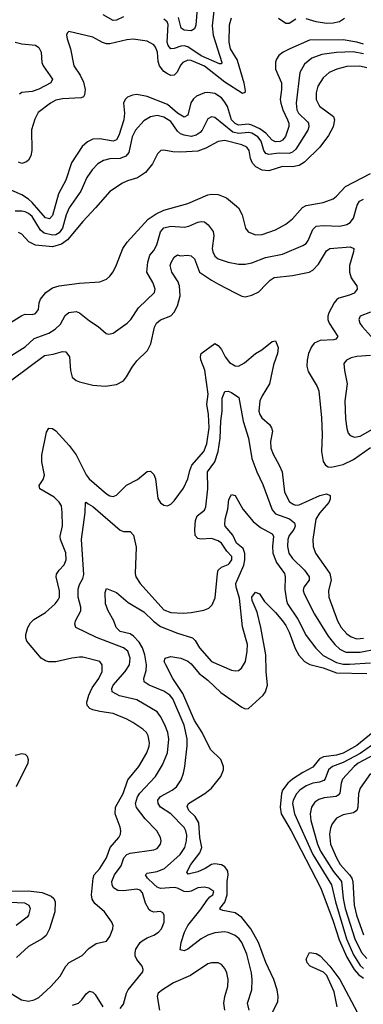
# Model space of a CAD drawing. Header units: inches. Extents: x 1308407 to 1441228, y 959628 to 1036311.
# Tile 670 of 729: x 1423417 to 1425448, y 1005744 to 1011562. Entities that reach past the tile are written whole.
import ezdxf

# ---------------------------------------------------------------- set-up
doc = ezdxf.new("R2010")
doc.units = ezdxf.units.IN
doc.header["$MEASUREMENT"] = 0
doc.layers.add('B4020', color=7, linetype='Continuous')
doc.layers.add('B4021', color=7, linetype='Continuous')

msp = doc.modelspace()

# ---------------------------------------------------------------- linework, layer by layer
at = {"layer": 'B4020', "color": 5}
for points, elevation in [([(1423198.2, 1010000), (1423180.6, 1009890), (1423172, 1009752), (1423180.5, 1009730), (1423193.8, 1009713.8), (1423210, 1009703.8), (1423230, 1009704.9), (1423350, 1009765.7), (1423430, 1009814.9), (1423450, 1009822), (1423490, 1009820.9), (1423510, 1009826.3), (1423528, 1009850), (1423532.8, 1009890), (1423540.3, 1009910), (1423571.7, 1009950), (1423610, 1009978.6), (1423650, 1009990.2), (1423725.5, 1010000)], 2860), ([(1423370, 1009579.4), (1423450, 1009630.1), (1423502.5, 1009677.5), (1423589.7, 1009710), (1423627, 1009733), (1423657.5, 1009762.5), (1423686.2, 1009813.8), (1423708.1, 1009831.9), (1423750, 1009837.7), (1423770, 1009830.2), (1423830, 1009783.2), (1423881.6, 1009750), (1423928.8, 1009708.8), (1423944.7, 1009704.7), (1423970, 1009710.4), (1424053.3, 1009770), (1424073.7, 1009790), (1424120, 1009860), (1424214.5, 1009950), (1424216.9, 1009970), (1424207.8, 1010000)], 2840), ([(1423370, 1009434), (1423562.9, 1009577.2), (1423614.5, 1009585.5), (1423670, 1009602.4), (1423690, 1009600.3), (1423710.8, 1009570.8), (1423717.5, 1009490), (1423727.5, 1009450), (1423750, 1009430.2), (1423770, 1009422.2), (1423850, 1009402.2), (1423922.9, 1009397.1), (1423990, 1009407.6), (1424030, 1009428.7), (1424048.9, 1009451.1), (1424082, 1009510), (1424110, 1009546), (1424173, 1009607), (1424192.9, 1009647.1), (1424213.8, 1009746.2), (1424225.2, 1009770), (1424250, 1009788.7), (1424310, 1009812.8), (1424330, 1009834), (1424350, 1009871.1), (1424365.2, 1009930), (1424361.9, 1009990), (1424358.2, 1010000)], 2820), ([(1424593.2, 1010000), (1424690, 1009947.5), (1424730, 1009927.9), (1424750, 1009924), (1424790, 1009934.4), (1424830, 1009955), (1424874.7, 1010000)], 2820), ([(1425402.4, 1010000), (1425409.2, 1009990), (1425411.1, 1009970), (1425393.5, 1009946.5), (1425366.4, 1009933.6), (1425304.1, 1009915.9), (1425291.1, 1009908.9), (1425276.1, 1009890), (1425245.3, 1009830), (1425239.2, 1009810), (1425239.5, 1009790), (1425247.3, 1009770), (1425298.6, 1009690), (1425285.5, 1009674.5), (1425273.4, 1009670), (1425192.8, 1009667.2), (1425158.4, 1009650), (1425141.6, 1009630), (1425124.1, 1009590), (1425116.1, 1009550), (1425114.8, 1009514.8), (1425123, 1009483), (1425175.5, 1009395.5), (1425185, 1009370), (1425201.6, 1009210), (1425205.3, 1009110), (1425201.1, 1009010), (1425211.6, 1008951.6), (1425224, 1008930), (1425240.6, 1008920.6), (1425258.2, 1008918.2), (1425330, 1008934.2), (1425390, 1008963), (1425490, 1009034.5)], 2820), ([(1425490, 1009833.3), (1425430.6, 1009810), (1425422, 1009790), (1425427.2, 1009770), (1425441.7, 1009750), (1425494.5, 1009690)], 2840), ([(1423330.2, 1005830.2), (1423428.2, 1005770), (1423470, 1005763.2), (1423502.7, 1005770), (1423530, 1005784.7), (1423602, 1005850), (1423656.9, 1005910), (1423690.6, 1005969.4), (1423709.1, 1005990.9), (1423787.1, 1006032.9), (1423826.6, 1006073.4), (1423870, 1006103.7), (1423930, 1006116.4), (1423950, 1006144.9), (1423968, 1006190), (1423969.6, 1006210), (1423962.4, 1006230), (1423918.3, 1006290), (1423860.5, 1006340.5), (1423844.7, 1006364.7), (1423841.6, 1006390), (1423851.7, 1006490), (1423858.2, 1006510), (1423890, 1006546.5), (1423930, 1006609.2), (1423952.5, 1006670), (1424002.5, 1006730), (1424012.3, 1006750), (1424015.4, 1006770), (1424011.4, 1006790), (1423981.5, 1006870), (1423984.2, 1006910), (1424028.9, 1006990), (1424057.1, 1007070), (1424121, 1007150), (1424168.4, 1007230), (1424182.7, 1007270), (1424184.1, 1007290), (1424177.3, 1007330), (1424166, 1007350), (1424144.7, 1007370), (1424085.1, 1007410), (1424049.7, 1007430), (1423970, 1007463.2), (1423890, 1007474), (1423850, 1007484.1), (1423832.4, 1007492.4), (1423816.8, 1007510), (1423814.1, 1007530), (1423825.4, 1007570), (1423846.3, 1007613.7), (1423885.6, 1007670), (1423904.5, 1007710), (1423904.2, 1007750), (1423890, 1007769.5), (1423790, 1007794.6), (1423770, 1007794.8), (1423726, 1007790), (1423630, 1007767.1), (1423590, 1007768.8), (1423570, 1007774.6), (1423544.7, 1007790), (1423458.4, 1007890), (1423452.5, 1007910), (1423453.2, 1007930), (1423464.2, 1007970), (1423480.9, 1007999.1), (1423501.2, 1008018.8), (1423570, 1008060.2), (1423625.8, 1008110), (1423645.4, 1008134.6), (1423651.7, 1008150), (1423652.2, 1008187.8), (1423632.7, 1008270), (1423634.7, 1008285.3), (1423649.8, 1008310), (1423679, 1008341), (1423691.5, 1008370), (1423690, 1008411.8), (1423657.8, 1008490), (1423657.1, 1008510), (1423669.4, 1008570.6), (1423668.8, 1008650), (1423663.2, 1008690), (1423650.8, 1008710.8), (1423620.5, 1008740.5), (1423536.9, 1008790), (1423531.3, 1008810), (1423555.2, 1008844.8), (1423563.8, 1008870), (1423548.4, 1008950), (1423548.2, 1008990), (1423575, 1009124.9), (1423590, 1009148.5), (1423610, 1009146.3), (1423630, 1009132.9), (1423710, 1009045.8), (1423750.1, 1008990.1), (1423810, 1008873.6), (1423827.5, 1008850), (1423930, 1008760.2), (1423950, 1008749.2), (1423970, 1008745.3), (1423990, 1008751.8), (1424047.7, 1008812.3), (1424113.9, 1008846.1), (1424170, 1008891.8), (1424190, 1008894), (1424210, 1008874.4), (1424219.7, 1008850), (1424233.3, 1008733.3), (1424250, 1008707.3), (1424270, 1008693.4), (1424290, 1008690.5), (1424310, 1008699.3), (1424330, 1008719.3), (1424385.6, 1008794.4), (1424411.7, 1008848.3), (1424422.3, 1008897.7), (1424434.7, 1008930), (1424506.2, 1009010), (1424523.7, 1009056.3), (1424537.3, 1009150), (1424533.4, 1009230), (1424522.6, 1009290), (1424530.3, 1009350), (1424511.4, 1009491.4), (1424488, 1009552), (1424485.6, 1009570), (1424490, 1009590.2), (1424570, 1009648.5), (1424590, 1009637.4), (1424610, 1009613.1), (1424630.8, 1009570), (1424656.8, 1009536.8), (1424690, 1009517.2), (1424710, 1009515.9), (1424746.3, 1009533.7), (1424810, 1009589.2), (1424847.7, 1009612.3), (1424910, 1009660.4), (1424930, 1009664), (1424944.8, 1009624.8), (1424941.1, 1009590), (1424916.4, 1009523.6), (1424894.4, 1009410), (1424850, 1009339.8), (1424837.4, 1009310), (1424831.5, 1009250), (1424836.8, 1009230), (1424849.3, 1009210), (1424894, 1009170), (1424906.5, 1009150), (1424911, 1009130), (1424900.2, 1009070), (1424902.3, 1009030), (1424915.2, 1008995.2), (1424951.8, 1008930), (1424968.1, 1008890), (1424982.9, 1008770), (1425012.9, 1008712.9), (1425037.1, 1008697.1), (1425050, 1008693.4), (1425070, 1008695.6), (1425191.4, 1008751.4), (1425230, 1008760.4), (1425252.5, 1008750), (1425252.1, 1008730), (1425243.7, 1008710), (1425190, 1008646.3), (1425167.9, 1008610), (1425150.2, 1008490.2), (1425151.2, 1008450), (1425166.4, 1008410), (1425250.7, 1008290), (1425257.5, 1008250), (1425243.3, 1008190), (1425243.9, 1008150), (1425295.7, 1008010), (1425318, 1007970), (1425350, 1007933.7), (1425376.5, 1007916.5), (1425410, 1007904.3), (1425450, 1007906.8)], 2780), ([(1425490, 1009577.5), (1425410, 1009572.8), (1425376.3, 1009563.7), (1425348.2, 1009550), (1425333.7, 1009530), (1425336.5, 1009490), (1425353.8, 1009410), (1425339.1, 1009310), (1425343, 1009203), (1425350, 1009146), (1425359.2, 1009119.2), (1425370, 1009105.7), (1425396.4, 1009096.4), (1425430, 1009100.5), (1425530, 1009158.9)], 2840), ([(1424010, 1005719.7), (1424030, 1005744.2), (1424049, 1005810), (1424059, 1005830), (1424144.1, 1005935.9), (1424147.2, 1005950), (1424140.9, 1005970), (1424108.6, 1006008.6), (1424099.8, 1006030), (1424098.9, 1006050), (1424104.4, 1006070), (1424128.8, 1006110), (1424140.2, 1006119.8), (1424170, 1006136.9), (1424210, 1006151.8), (1424237.6, 1006170), (1424255.4, 1006190), (1424271.8, 1006230), (1424272, 1006270), (1424264, 1006284), (1424250, 1006292.4), (1424210, 1006288.4), (1424190, 1006295.6), (1424183.2, 1006303.2), (1424161.3, 1006341.3), (1424143.3, 1006403.3), (1424130, 1006418), (1424110, 1006425), (1424030, 1006414.2), (1423997.3, 1006417.3), (1423972.1, 1006432.1), (1423963.2, 1006450), (1423962.2, 1006470), (1423978.3, 1006510), (1424017.3, 1006562.7), (1424031.9, 1006610), (1424049.8, 1006630), (1424070, 1006636.4), (1424210, 1006656.5), (1424230, 1006665.7), (1424249.7, 1006690), (1424253.3, 1006710), (1424248.6, 1006730), (1424227.4, 1006770), (1424159.4, 1006839.4), (1424107.4, 1006907.4), (1424101.6, 1006930), (1424113.4, 1006970), (1424127.4, 1006992.6), (1424219.8, 1007090), (1424260.9, 1007159.1), (1424290.4, 1007230), (1424299.1, 1007310), (1424292.7, 1007350), (1424275.2, 1007395.2), (1424250, 1007445.1), (1424230, 1007471.8), (1424110, 1007543.9), (1424006.7, 1007566.7), (1423963.5, 1007590), (1423961.4, 1007610), (1423969.9, 1007630), (1424040.6, 1007710), (1424066, 1007750), (1424070.5, 1007790), (1424056.3, 1007830), (1424030.2, 1007850.2), (1423871, 1007911), (1423748.2, 1007970), (1423742.7, 1007990), (1423746.8, 1008010), (1423778, 1008070), (1423778.5, 1008090), (1423762.8, 1008150), (1423762.5, 1008197.5), (1423770, 1008224.4), (1423790, 1008259.3), (1423795.8, 1008284.2), (1423782.3, 1008490), (1423803.9, 1008650), (1423806.6, 1008710), (1423810, 1008712.2), (1423820.9, 1008700.9), (1423850, 1008685.3), (1424010, 1008544.9), (1424030, 1008538.9), (1424070, 1008537.6), (1424090, 1008517.1), (1424106.2, 1008446.2), (1424100.2, 1008290), (1424103.8, 1008270), (1424129.3, 1008230), (1424270, 1008075.4), (1424310, 1008058.6), (1424383.8, 1008056.2), (1424430, 1008059.7), (1424506.2, 1008073.8), (1424535.2, 1008084.8), (1424554.8, 1008105.2), (1424573.1, 1008146.9), (1424585.8, 1008290), (1424591.1, 1008308.9), (1424610, 1008327.3), (1424650, 1008342.8), (1424658, 1008350), (1424671.2, 1008370), (1424670.6, 1008390), (1424641, 1008421), (1424610.5, 1008470), (1424590, 1008483.4), (1424550, 1008497), (1424490, 1008491.9), (1424470, 1008495.9), (1424453.4, 1008513.4), (1424451.7, 1008550), (1424456.4, 1008603.6), (1424466, 1008630), (1424510, 1008664.9), (1424517, 1008683), (1424528.8, 1008790), (1424528.1, 1008890), (1424569.9, 1008950.1), (1424590.7, 1009010), (1424603, 1009090), (1424606.1, 1009190), (1424613.6, 1009250), (1424613.8, 1009326.2), (1424630, 1009365.5), (1424650, 1009368), (1424670, 1009359.5), (1424712, 1009330), (1424737.7, 1009190), (1424769.5, 1009089.5), (1424789.4, 1008970), (1424818.7, 1008890), (1424855, 1008815), (1424910, 1008665.8), (1424930, 1008641.6), (1425012.9, 1008612.9), (1425041.2, 1008590), (1425045.2, 1008570), (1425037.4, 1008550), (1425010, 1008514.6), (1425002.1, 1008490), (1424999.9, 1008450), (1425008, 1008410), (1425030, 1008377.7), (1425100.9, 1008310), (1425128.6, 1008270), (1425127.5, 1008250), (1425096.5, 1008210), (1425093.7, 1008190), (1425099, 1008170), (1425160.1, 1008050), (1425240.1, 1007920.1), (1425279.1, 1007870), (1425310, 1007842.9), (1425344.8, 1007824.8), (1425430, 1007824.2), (1425530, 1007845.5)], 2760), ([(1424774.5, 1005710), (1424764.3, 1005750), (1424789.1, 1005830), (1424791.8, 1005888.2), (1424788.2, 1005930), (1424759.9, 1006039.9), (1424730, 1006109.7), (1424714.6, 1006130), (1424690, 1006150.6), (1424650, 1006169.1), (1424628, 1006172), (1424570, 1006166.8), (1424530, 1006152.6), (1424488.8, 1006131.2), (1424410, 1006069.8), (1424390, 1006060.4), (1424366.6, 1006066.6), (1424371.6, 1006110), (1424391.2, 1006170), (1424410.5, 1006210), (1424490, 1006308.1), (1424522.3, 1006357.7), (1424540.6, 1006379.4), (1424558, 1006390), (1424565.6, 1006410), (1424535.1, 1006430), (1424510, 1006436.8), (1424470, 1006432.5), (1424430, 1006413.6), (1424410, 1006409.1), (1424390, 1006410.5), (1424350, 1006429.9), (1424330, 1006434.6), (1424250, 1006428.3), (1424230, 1006435.8), (1424210, 1006453.8), (1424172.3, 1006490), (1424161, 1006510), (1424170, 1006518.5), (1424230, 1006528), (1424272.9, 1006547.1), (1424365.7, 1006630), (1424393.6, 1006670), (1424402.9, 1006710), (1424404.3, 1006744.3), (1424399.4, 1006770), (1424390, 1006788.8), (1424310, 1006868.7), (1424249.8, 1006910), (1424234.8, 1006930), (1424234, 1006950), (1424250, 1006972.8), (1424318.7, 1007010), (1424344.8, 1007030), (1424370.6, 1007070), (1424386, 1007110), (1424393.8, 1007150), (1424407.8, 1007272.2), (1424408, 1007312), (1424390, 1007393.3), (1424322.4, 1007550), (1424304.9, 1007570), (1424270, 1007594.9), (1424182.2, 1007630), (1424152.9, 1007650), (1424149.9, 1007670), (1424164.3, 1007715.7), (1424166.8, 1007750), (1424157.1, 1007810), (1424143.5, 1007850), (1424123.5, 1007883.5), (1424090, 1007919.9), (1424070, 1007933.1), (1424010, 1007946.8), (1423986.6, 1007970), (1423974, 1008010), (1423940.3, 1008070), (1423924.8, 1008110), (1423922, 1008178), (1423930, 1008200.7), (1423990, 1008178), (1424059.2, 1008119.2), (1424150, 1008063.2), (1424207.7, 1008007.7), (1424250, 1007976.9), (1424350, 1007937.5), (1424438.5, 1007910), (1424454.7, 1007894.7), (1424479.8, 1007850), (1424550.3, 1007770), (1424670, 1007718), (1424690, 1007714), (1424710, 1007717.4), (1424729, 1007731), (1424752.3, 1007770), (1424762.4, 1007830), (1424763.2, 1007870), (1424734, 1007974), (1424716.3, 1008143.7), (1424696.6, 1008210), (1424695.3, 1008230), (1424741.1, 1008338.9), (1424747.8, 1008370), (1424748.5, 1008408.5), (1424737.1, 1008437.1), (1424698, 1008470), (1424676.5, 1008516.5), (1424632.3, 1008570), (1424630, 1008579.3), (1424630.7, 1008610), (1424648.4, 1008670), (1424652.7, 1008727.3), (1424670, 1008757.1), (1424690, 1008750.4), (1424736.1, 1008670), (1424797.9, 1008597.9), (1424841.4, 1008561.4), (1424910, 1008524.4), (1424916.9, 1008510), (1424910.6, 1008449.4), (1424912.8, 1008410), (1424935.3, 1008355.3), (1424982.2, 1008290), (1424987.3, 1008270), (1424985.3, 1008194.7), (1424993.8, 1008130), (1425001, 1008110), (1425060.8, 1008020.8), (1425110, 1007923.2), (1425168.4, 1007848.4), (1425210, 1007806), (1425290, 1007764.2), (1425330, 1007754.8), (1425366.4, 1007753.6), (1425490, 1007762.2)], 2740), ([(1424907.1, 1005690), (1424942, 1005758), (1424944.5, 1005790), (1424938.5, 1005830), (1424919.6, 1005890), (1424871.8, 1005991.8), (1424829.1, 1006110), (1424782.8, 1006190), (1424730, 1006256.7), (1424690, 1006283.8), (1424617.8, 1006297.8), (1424603.7, 1006303.7), (1424600.4, 1006310), (1424630, 1006347.2), (1424644.4, 1006390), (1424643, 1006470), (1424648.6, 1006510), (1424647.3, 1006530), (1424641.4, 1006541.4), (1424630, 1006555.8), (1424610, 1006567.5), (1424570, 1006574.2), (1424550, 1006569.9), (1424513.9, 1006546.1), (1424470, 1006526.5), (1424412.8, 1006512.8), (1424404.5, 1006524.5), (1424428.6, 1006570), (1424481.5, 1006638.5), (1424492.9, 1006670), (1424482.3, 1006730), (1424475.5, 1006815.5), (1424454, 1006854), (1424416.8, 1006890), (1424407.8, 1006912.2), (1424415.3, 1006930), (1424510.9, 1006990), (1424550, 1007022.2), (1424606.6, 1007090), (1424622.5, 1007130), (1424622.5, 1007150), (1424605.8, 1007190), (1424545.7, 1007250), (1424496.2, 1007350), (1424450, 1007420.3), (1424381, 1007581), (1424321.8, 1007670), (1424280.5, 1007750), (1424272, 1007770), (1424277.2, 1007790), (1424310, 1007800.3), (1424370, 1007789), (1424410, 1007771.3), (1424430, 1007756.1), (1424478.6, 1007698.6), (1424530, 1007659), (1424605.9, 1007585.9), (1424730, 1007500.2), (1424750, 1007490.2), (1424770, 1007492.9), (1424855.8, 1007570), (1424870, 1007590.2), (1424882.7, 1007630), (1424873.3, 1007710), (1424872, 1007810), (1424843.2, 1007970), (1424821.4, 1008061.4), (1424791.1, 1008130), (1424790, 1008150.8), (1424810, 1008179.3), (1424834.4, 1008170), (1424864.6, 1008124.6), (1424930, 1008060.2), (1424970, 1008010.2), (1424990, 1007982.3), (1425010, 1007942.2), (1425046, 1007846), (1425066.3, 1007806.3), (1425099.7, 1007770), (1425131.5, 1007751.5), (1425210, 1007733), (1425290, 1007703.7), (1425470, 1007699.6)], 2720), ([(1425507.4, 1007352.6), (1425410, 1007273.5), (1425330, 1007229.1), (1425290, 1007216.5), (1425213.5, 1007206.5), (1425190, 1007195.4), (1425150, 1007145.4), (1425090, 1007114.1), (1425030, 1007074.9), (1425001.8, 1007050), (1424970, 1007009.2), (1424964.2, 1006990), (1424956.2, 1006910), (1424961.8, 1006870), (1425021.2, 1006770), (1425197.4, 1006430), (1425270, 1006236.3), (1425304.9, 1006124.9), (1425350, 1006023.3), (1425393.6, 1005950), (1425420.4, 1005920.4), (1425450, 1005897.8)], 2720), ([(1425530, 1007297.4), (1425430, 1007225.6), (1425330, 1007173.1), (1425265.2, 1007150), (1425242.7, 1007130), (1425223, 1007077), (1425214, 1007066), (1425190, 1007056.4), (1425150, 1007049.9), (1425110, 1007034.2), (1425072.6, 1007010), (1425052.6, 1006987.4), (1425034.6, 1006950), (1425030.6, 1006930), (1425041.2, 1006870), (1425149.5, 1006630), (1425259.7, 1006450), (1425283, 1006350), (1425348.1, 1006131.9), (1425390, 1006036.5), (1425430, 1005972.9), (1425450, 1005955.5)], 2740), ([(1423390, 1007215.8), (1423430, 1007226), (1423450, 1007221.6), (1423461.6, 1007210), (1423467.3, 1007190), (1423465.8, 1007170), (1423396.4, 1007030)], 2780), ([(1425510, 1007217.5), (1425418.4, 1007170), (1425394.6, 1007150), (1425325.5, 1007074.5), (1425316.8, 1007050), (1425310, 1006991.8), (1425299.9, 1006980.1), (1425287.2, 1006972.8), (1425216.6, 1006963.4), (1425186.1, 1006953.9), (1425162.3, 1006937.7), (1425142, 1006910), (1425133.3, 1006870), (1425137.4, 1006830), (1425177.8, 1006690), (1425195.5, 1006650), (1425269.1, 1006530), (1425318.8, 1006470), (1425329.8, 1006370), (1425341.3, 1006310), (1425397.2, 1006130), (1425438.5, 1006050), (1425470, 1006014)], 2760), ([(1425490, 1007108), (1425430, 1007020.4), (1425420.1, 1006990), (1425415.6, 1006910), (1425410.1, 1006889.9), (1425390, 1006874.6), (1425330, 1006862.9), (1425290, 1006843.1), (1425264.1, 1006810), (1425254.5, 1006785.5), (1425248.9, 1006750), (1425253.7, 1006690), (1425288.9, 1006610), (1425310.9, 1006570), (1425367.3, 1006510), (1425380.3, 1006490), (1425385.4, 1006470), (1425393.7, 1006330), (1425407.1, 1006270), (1425450, 1006154.8)], 2780), ([(1423370, 1006412.4), (1423470, 1006414.8), (1423550, 1006405.2), (1423603.9, 1006383.9), (1423619.7, 1006370), (1423626, 1006350), (1423624.5, 1006290), (1423594, 1006190), (1423574.3, 1006150), (1423550, 1006130.9), (1423470, 1006086.4), (1423398.3, 1006021.6)], 2780), ([(1423270, 1006350.8), (1423444.6, 1006344.6), (1423471, 1006330), (1423478.5, 1006310), (1423469.6, 1006270.4), (1423461.6, 1006258.4), (1423397, 1006210)], 2760), ([(1425294.5, 1005730), (1425276.9, 1005816.9), (1425233.6, 1005913.6), (1425213.8, 1005933.8), (1425133.3, 1005970), (1425116.8, 1005990), (1425110.9, 1006010), (1425129.8, 1006050.2), (1425170, 1006044.7), (1425194, 1006030), (1425250, 1005968.5), (1425310, 1005891.2), (1425414.2, 1005694.2)], 2680), ([(1424629.2, 1005709.2), (1424624.5, 1005750), (1424629.2, 1005790.8), (1424646.8, 1005850), (1424649.8, 1005890), (1424641.5, 1005930), (1424630, 1005956.2), (1424610, 1005979.7), (1424590, 1005989.7), (1424550, 1005989.7), (1424530, 1005982.6), (1424425.9, 1005914.1), (1424326.4, 1005870), (1424260.5, 1005830), (1424236.4, 1005810), (1424230.3, 1005789.7), (1424243.7, 1005710)], 2760), ([(1423730, 1005738.9), (1423764.7, 1005750), (1423785.2, 1005770), (1423810, 1005806.9), (1423830, 1005821.5), (1423850, 1005814.9), (1423862.7, 1005802.7), (1423907.6, 1005730)], 2760)]:
    msp.add_lwpolyline(points, dxfattribs=dict(at, elevation=elevation))
at = {"layer": 'B4021', "color": 5}
for points, elevation in [([(1424474.5, 1011730), (1424458.7, 1011530), (1424450.7, 1011509.3), (1424430, 1011497.3), (1424390, 1011501.1), (1424372.3, 1011512.3), (1424356.3, 1011576.3)], 2740), ([(1424566.7, 1011633.2), (1424554.9, 1011525.1), (1424561.6, 1011470), (1424612.2, 1011310), (1424610, 1011302), (1424598.3, 1011301.7), (1424490, 1011349.2), (1424410, 1011402.4), (1424390, 1011407.6), (1424370, 1011406.7), (1424330, 1011392.2), (1424310, 1011389.8), (1424294.2, 1011410), (1424288.3, 1011430), (1424293.9, 1011533.9), (1424289.2, 1011549.3), (1424270, 1011565.3)], 2760), ([(1424668.1, 1011571.9), (1424654.8, 1011530), (1424652.5, 1011430), (1424661.3, 1011390), (1424702.5, 1011322.5), (1424742.9, 1011190), (1424750, 1011142), (1424747.7, 1011132.3), (1424733.2, 1011126.8), (1424630, 1011193.7), (1424510, 1011288.1), (1424430, 1011322.2), (1424410, 1011322.3), (1424380.9, 1011310), (1424367.1, 1011292.9), (1424347.2, 1011252.8), (1424330, 1011234.9), (1424310, 1011232.5), (1424290, 1011241.5), (1424270, 1011255.4), (1424244, 1011290), (1424235.9, 1011315.9), (1424232.6, 1011370), (1424220.3, 1011400.3), (1424210, 1011413.8), (1424170, 1011434.5), (1424087.6, 1011447.6), (1424050, 1011443.7), (1423950, 1011419.5), (1423930, 1011420.2), (1423907.4, 1011427.4), (1423850, 1011458.9), (1423708.3, 1011491.7), (1423696.8, 1011483.2), (1423693, 1011470), (1423697, 1011450), (1423716.9, 1011390), (1423737.5, 1011290), (1423774.6, 1011234.6), (1423794.1, 1011194.1), (1423803.6, 1011150), (1423801.1, 1011118.9), (1423794.1, 1011105.9), (1423779.6, 1011100.4), (1423670, 1011094.8), (1423630, 1011086.8), (1423598.6, 1011070), (1423525.4, 1011014.6), (1423505.7, 1010974.3), (1423487.6, 1010912.4), (1423488.2, 1010790), (1423482.3, 1010757.7), (1423470, 1010732.9), (1423458.2, 1010721.8), (1423430, 1010712.2), (1423410, 1010721.3)], 2780), ([(1424030, 1011578.7), (1423990, 1011559.9), (1423970, 1011557), (1423910.4, 1011590.4)], 2760), ([(1425050, 1011565.6), (1425010, 1011540.5), (1424990, 1011539.5), (1424946.1, 1011570)], 2780), ([(1425338, 1011570), (1425307.2, 1011550), (1425270, 1011541.5), (1425230, 1011538.9), (1425170.5, 1011549.5), (1425110, 1011567.9)], 2780), ([(1425450, 1011417), (1425410, 1011430.5), (1425330, 1011443.7), (1425130, 1011441.4), (1425014, 1011390), (1424973.8, 1011370), (1424948.5, 1011351.5), (1424934.7, 1011330), (1424929.5, 1011310.5), (1424929.4, 1011270), (1424963.8, 1011190), (1424965, 1011150), (1424957.6, 1011090), (1424960.3, 1011070), (1424971.8, 1011030), (1425001.1, 1010970), (1425007.9, 1010950), (1425008.3, 1010931.7), (1424987.8, 1010872.2), (1424970.8, 1010850), (1424956.5, 1010843.5), (1424930, 1010840.5), (1424910, 1010849.9), (1424872.7, 1010892.7), (1424836.9, 1010916.9), (1424790, 1010940), (1424770, 1010944.5), (1424710, 1010939.9), (1424690, 1010948), (1424670, 1010970.5), (1424645, 1011050), (1424630, 1011075.9), (1424610, 1011101.6), (1424570, 1011127.1), (1424530, 1011132.8), (1424510, 1011130.8), (1424462.3, 1011110), (1424445.3, 1011094.7), (1424429.4, 1011070.6), (1424410, 1010998.3), (1424390, 1010986.9), (1424350, 1011009.1), (1424290, 1011060.3), (1424170, 1011108.7), (1424110, 1011119.9), (1424083.2, 1011116.8), (1424055.3, 1011104.7), (1424039.6, 1011090), (1424030.2, 1011070), (1424036.1, 1011010), (1424033.4, 1010970), (1424002.6, 1010877.4), (1423990, 1010852.3), (1423970, 1010844.1), (1423890, 1010858.5), (1423850, 1010855.4), (1423818.7, 1010841.3), (1423786.9, 1010813.1), (1423723.9, 1010716.1), (1423690, 1010614), (1423646.1, 1010533.9), (1423610, 1010405.1), (1423594.2, 1010385.8), (1423570, 1010392.3), (1423490, 1010483.1), (1423470, 1010501.7), (1423430, 1010527.5), (1423370, 1010554)], 2820), ([(1423390.1, 1011430.1), (1423430, 1011419.6), (1423510, 1011411.9), (1423530, 1011398.6), (1423543, 1011370), (1423548.8, 1011310), (1423556.6, 1011290), (1423611.5, 1011210), (1423601.5, 1011190), (1423530, 1011152.1), (1423490, 1011138.2), (1423430, 1011133), (1423416.8, 1011123.2)], 2760), ([(1425450, 1011361.3), (1425387.8, 1011372.2), (1425290, 1011368.5), (1425203.6, 1011356.4), (1425144.5, 1011335.5), (1425100, 1011300), (1425074, 1011250), (1425052.2, 1011070), (1425054.7, 1011030), (1425065, 1011010), (1425118.2, 1010958.2), (1425124.2, 1010950), (1425126.7, 1010930), (1425119.8, 1010910), (1425050, 1010796.5), (1425030, 1010778.7), (1425010, 1010772.2), (1424950, 1010774.6), (1424890, 1010765.6), (1424871.8, 1010771.8), (1424861.1, 1010790), (1424844.4, 1010844.4), (1424824.5, 1010870), (1424790, 1010891.4), (1424770, 1010895.7), (1424710, 1010890.4), (1424677.9, 1010897.9), (1424570, 1010984.8), (1424550, 1010988.6), (1424530, 1010976.9), (1424495.8, 1010910), (1424484, 1010896), (1424460.2, 1010879.8), (1424430, 1010873), (1424390, 1010879.2), (1424368.1, 1010888.1), (1424350, 1010904.5), (1424310, 1010960.7), (1424270, 1010987.2), (1424230, 1010995.7), (1424190, 1010988.6), (1424150, 1010964.7), (1424101.3, 1010910), (1424081.3, 1010870), (1424061.7, 1010778.3), (1424045, 1010755), (1424010, 1010741.8), (1423950, 1010739.2), (1423912.4, 1010730), (1423879.1, 1010710), (1423844.7, 1010675.3), (1423814.3, 1010630), (1423778.1, 1010550), (1423710, 1010449.8), (1423691.7, 1010408.3), (1423670.4, 1010330), (1423650, 1010302.9), (1423630, 1010291.3), (1423610, 1010288.7), (1423561.5, 1010301.5), (1423539.5, 1010319.5), (1423490, 1010398.8), (1423470, 1010416.6), (1423450, 1010426), (1423429, 1010431), (1423390, 1010431.6)], 2840), ([(1425470, 1011278.8), (1425426.9, 1011286.9), (1425350, 1011285.2), (1425292.2, 1011270), (1425246.9, 1011250), (1425210, 1011218), (1425179.5, 1011170), (1425169.4, 1011129.4), (1425170.2, 1011090), (1425190, 1011051.7), (1425271.2, 1010990), (1425278.9, 1010970), (1425269.4, 1010930), (1425242.5, 1010877.5), (1425191.6, 1010808.4), (1425100.1, 1010719.9), (1425070, 1010700.5), (1425030, 1010693.1), (1424970, 1010695.4), (1424890.6, 1010669.4), (1424850, 1010673.9), (1424813.1, 1010693.1), (1424793.9, 1010713.9), (1424782.3, 1010742.3), (1424774.1, 1010790), (1424759.8, 1010810), (1424730, 1010822.5), (1424630, 1010847.6), (1424590, 1010842.7), (1424517.5, 1010802.5), (1424470, 1010785.2), (1424370, 1010779.3), (1424321.9, 1010781.9), (1424270, 1010792.2), (1424251.5, 1010788.5), (1424231.1, 1010768.9), (1424201.8, 1010710), (1424160.8, 1010659.2), (1424113.1, 1010626.9), (1424054.4, 1010610), (1424024, 1010596), (1423950, 1010547.8), (1423865.8, 1010450), (1423790, 1010370.7), (1423698.7, 1010261.3), (1423664.7, 1010235.3), (1423610, 1010220.4), (1423510, 1010229.9), (1423470.3, 1010250.3), (1423430, 1010295.6), (1423410, 1010304.8)], 2860), ([(1423725.5, 1010000), (1423770, 1010005.8), (1423890, 1010013.4), (1423930.9, 1010029.1), (1423950, 1010046), (1423970, 1010073.4), (1423990, 1010113.4), (1424026.6, 1010210), (1424051.8, 1010248.2), (1424177.1, 1010383), (1424224.5, 1010415.5), (1424270, 1010437), (1424410, 1010477.1), (1424530, 1010527.3), (1424551.7, 1010531.7), (1424590.1, 1010530.1), (1424638.7, 1010510), (1424710.8, 1010450.8), (1424731.3, 1010410), (1424751.2, 1010331.2), (1424768.3, 1010308.3), (1424810, 1010291.6), (1424850, 1010294), (1424930, 1010320.6), (1424990, 1010353.8), (1425030, 1010385.4), (1425088.3, 1010451.7), (1425110, 1010464.6), (1425210, 1010481.4), (1425270, 1010504.2), (1425290, 1010519.1), (1425343.1, 1010576.9), (1425490, 1010653.7)], 2860), ([(1424207.8, 1010000), (1424204.7, 1010010), (1424168.7, 1010070), (1424174.7, 1010130), (1424186.3, 1010170), (1424210, 1010199.1), (1424228.1, 1010231.9), (1424250.3, 1010309.7), (1424270, 1010332.5), (1424310, 1010342.5), (1424390, 1010337.2), (1424416.8, 1010343.2), (1424470, 1010366.4), (1424490, 1010370.2), (1424510, 1010366.9), (1424530.8, 1010350.8), (1424560.2, 1010310), (1424564.7, 1010284.7), (1424555.4, 1010210), (1424558.4, 1010190), (1424570, 1010164.9), (1424590, 1010148.4), (1424650, 1010129.3), (1424710, 1010118), (1424750, 1010118.5), (1424790, 1010125), (1424870, 1010156.4), (1424970, 1010177.6), (1425091.2, 1010228.8), (1425110, 1010240.8), (1425123.2, 1010256.8), (1425150, 1010323.1), (1425170, 1010341.8), (1425210, 1010345.9), (1425310, 1010343), (1425350, 1010352.6), (1425370, 1010364.7), (1425389.9, 1010390.1), (1425412.8, 1010467.2), (1425426.6, 1010490), (1425450, 1010502.2)], 2840), ([(1424874.7, 1010000), (1424897.3, 1010022.7), (1424921.6, 1010038.4), (1425030, 1010050.1), (1425128.6, 1010071.4), (1425150, 1010081.6), (1425183, 1010117), (1425230, 1010196.2), (1425250, 1010211), (1425370, 1010220.2), (1425391.4, 1010210), (1425390.2, 1010190), (1425367, 1010110), (1425366.8, 1010070), (1425377.1, 1010037.1), (1425402.4, 1010000)], 2820), ([(1424358.2, 1010000), (1424353.3, 1010013.3), (1424315.7, 1010070), (1424307.2, 1010110), (1424311.8, 1010128.2), (1424330, 1010158.8), (1424350, 1010172), (1424367.7, 1010167.7), (1424409.5, 1010170.5), (1424430, 1010166.7), (1424451.2, 1010150), (1424480.3, 1010070), (1424550, 1010023.5), (1424593.2, 1010000)], 2820)]:
    msp.add_lwpolyline(points, dxfattribs=dict(at, elevation=elevation))

doc.saveas('drawing.dxf')
